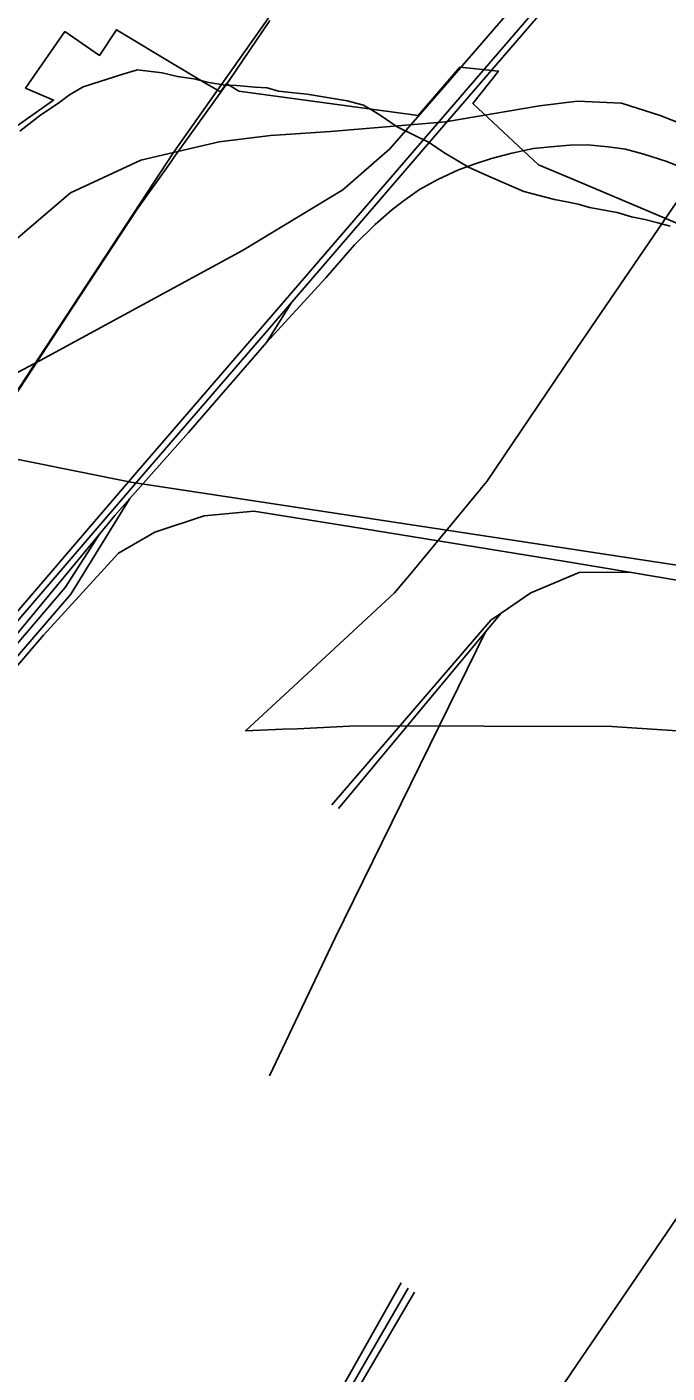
# Model space of a CAD drawing. Extents: x -8.2 to 38.5, y -0.1 to 21.9.
# Drawn here: x 8.176 to 8.43, y 19.204 to 19.737 of the extents above; entities that cross this region are included whole.
import ezdxf

# ---------------------------------------------------------------- set-up
doc = ezdxf.new("R2010")
doc.units = 0
for name, color, linetype in [('Default', 7, 'Continuous'), ('GM_X_Minor_River', 7, 'Continuous'), ('GM_X_Section_Text', 7, 'Continuous'), ('GM_X_Township_Text', 7, 'Continuous'), ('GM_X_US_Location', 7, 'Continuous')]:
    doc.layers.add(name, color=color, linetype=linetype)

msp = doc.modelspace()

# ---------------------------------------------------------------- linework, layer by layer
at = {"layer": 'Default'}
msp.add_lwpolyline([(8.48888, 19.749), (8.39244, 19.60733), (8.35853, 19.55717), (8.35657, 19.5548), (8.35607, 19.5542), (8.32854, 19.52096), (8.32205, 19.51313), (8.2838, 19.47768), (8.26296, 19.45838), (8.27775, 19.45901), (8.28339, 19.45925), (8.3068, 19.46043), (8.40812, 19.46012), (8.47789, 19.45547)], dxfattribs=at)
at = {"layer": 'GM_X_Minor_River'}
msp.add_lwpolyline([(8.17358, 19.6961), (8.18181, 19.7026), (8.18844, 19.70688), (8.19314, 19.71049), (8.19859, 19.71368), (8.21437, 19.71872), (8.22013, 19.72038), (8.22997, 19.71921), (8.23599, 19.71782), (8.24241, 19.7168), (8.24844, 19.71541), (8.25486, 19.71438), (8.25941, 19.71419), (8.2666, 19.71351), (8.27154, 19.71331), (8.27605, 19.71198), (8.2821, 19.71135), (8.2874, 19.71075), (8.30326, 19.70819), (8.30965, 19.7064), (8.31596, 19.70272), (8.32299, 19.69787), (8.33567, 19.69164), (8.34159, 19.6876), (8.35125, 19.68187), (8.35685, 19.67936), (8.36133, 19.67728), (8.37329, 19.67222), (8.38533, 19.66906), (8.39023, 19.6681), (8.39475, 19.66715), (8.39926, 19.66582), (8.4102, 19.66385), (8.41584, 19.66209), (8.42112, 19.66111), (8.42638, 19.65976), (8.43127, 19.65841)], dxfattribs=at)
at = {"layer": 'GM_X_Section_Text'}
for points in [[(8.17206, 19.69799), (8.18691, 19.70842), (8.17583, 19.71313), (8.19139, 19.73557), (8.20513, 19.72615), (8.21179, 19.7363), (8.22242, 19.72991), (8.22544, 19.7281), (8.24749, 19.71483), (8.25306, 19.71173), (8.25537, 19.71496), (8.26028, 19.71197), (8.33131, 19.70226), (8.34781, 19.72144), (8.36319, 19.71993), (8.35308, 19.7071), (8.37905, 19.68278), (8.39453, 19.67623), (8.5639, 19.60451)], [(8.5639, 19.60451), (8.39453, 19.67623), (8.37905, 19.68278), (8.35308, 19.7071), (8.36317, 19.71991), (8.36319, 19.71993), (8.34781, 19.72144), (8.33131, 19.70226), (8.26028, 19.71197), (8.25537, 19.71496), (8.25306, 19.71173), (8.24749, 19.71483), (8.22544, 19.7281), (8.22242, 19.72991), (8.21179, 19.7363), (8.20513, 19.72615), (8.19139, 19.73557), (8.17583, 19.71313), (8.18691, 19.70842), (8.17206, 19.69799)], [(8.48888, 19.34612), (8.39244, 19.20444), (8.35853, 19.15429)]]:
    msp.add_lwpolyline(points, dxfattribs=at)
at = {"layer": 'GM_X_Township_Text'}
for points in [[(8.27259, 19.73992), (8.25648, 19.71625), (8.23461, 19.68567), (8.23292, 19.6833)], [(8.23292, 19.6833), (8.21998, 19.66512), (8.19466, 19.62665), (8.15701, 19.56911)], [(8.15701, 19.56911), (8.21749, 19.55696), (8.38618, 19.5313)], [(8.38618, 19.5313), (8.44606, 19.52219), (8.46936, 19.5178), (8.48691, 19.51307), (8.55132, 19.48741), (8.5715, 19.47988)]]:
    msp.add_lwpolyline(points, dxfattribs=at)
at = {"layer": 'GM_X_US_Location'}
for p, q in [((8.35804, 19.49761), (8.3642, 19.50501)), ((8.2998, 19.42767), (8.35804, 19.49761))]:
    msp.add_line(p, q, dxfattribs=at)
for points in [[(8.23436, 19.68765), (8.32854, 19.82126), (8.34726, 19.8453), (8.63546, 20.16073), (8.96338, 20.54098)], [(7.57777, 18.83538), (7.60756, 18.85842), (7.62153, 18.87075), (7.64356, 18.88962), (7.65177, 18.89869), (7.65934, 18.90757), (7.69069, 18.9438), (7.80349, 19.07525), (7.96641, 19.26611), (8.02557, 19.3336), (8.09305, 19.41306), (8.21982, 19.56079), (8.2705, 19.61958), (8.3405, 19.70087), (8.44364, 19.82065), (8.73327, 20.15878), (8.96338, 20.42503)], [(7.57912, 18.83329), (7.60366, 18.85225), (7.64539, 18.88794), (7.65364, 18.89705), (7.66123, 18.90595), (7.69258, 18.94217), (7.80538, 19.07363), (7.96829, 19.26448), (8.02745, 19.33198), (8.09494, 19.41145), (8.22171, 19.55917), (8.27239, 19.61795), (8.34239, 19.69924), (8.44552, 19.81903), (8.73515, 20.15716), (8.96338, 20.42123)], [(8.16099, 19.59432), (8.18153, 19.60524), (8.26176, 19.64881), (8.30154, 19.67281), (8.32012, 19.68909), (8.34215, 19.7144), (8.36756, 19.74373)], [(8.55758, 19.62957), (8.53853, 19.64378), (8.52037, 19.65733), (8.49761, 19.6714), (8.45644, 19.69083), (8.42728, 19.70234), (8.41193, 19.7072), (8.39454, 19.70797), (8.37945, 19.70618), (8.34215, 19.69977)], [(8.34215, 19.69977), (8.29659, 19.69595), (8.2728, 19.69442), (8.25248, 19.69189), (8.23436, 19.68765)], [(8.49401, 19.65812), (8.42986, 19.68408), (8.42076, 19.68694), (8.41352, 19.68893), (8.4066, 19.68994), (8.39852, 19.69067), (8.39146, 19.69061), (8.38381, 19.68994), (8.37711, 19.68927), (8.36853, 19.6874), (8.36048, 19.6853), (8.35394, 19.68314), (8.34741, 19.68081), (8.33918, 19.677), (8.33186, 19.67297), (8.32537, 19.6684), (8.32079, 19.66484), (8.3143, 19.65917), (8.30616, 19.65103), (8.29482, 19.63795), (8.2713, 19.61239), (8.28102, 19.62799)], [(8.23436, 19.68765), (8.22142, 19.68462), (8.19364, 19.67164), (8.17091, 19.65228), (8.14751, 19.62719), (8.12924, 19.59903), (8.10848, 19.56814), (8.08614, 19.54455), (8.03414, 19.50932), (7.99641, 19.48707), (7.94863, 19.46575), (7.91955, 19.4622), (7.88604, 19.4667), (7.84834, 19.47105), (7.83285, 19.47418), (7.81514, 19.47236), (7.77717, 19.44743), (7.74551, 19.42269), (7.69822, 19.3845), (7.67555, 19.36835), (7.65818, 19.35289)], [(8.02722, 19.3325), (8.03, 19.37591), (8.23436, 19.68765)], [(8.2713, 19.61239), (8.24041, 19.57666), (8.21717, 19.55048)], [(8.21717, 19.55048), (8.19376, 19.51254), (8.1693, 19.48418), (8.06367, 19.36129), (8.04826, 19.34464)], [(8.21717, 19.55048), (8.21123, 19.54378), (8.20506, 19.53635)], [(8.05155, 19.343), (8.18287, 19.49631), (8.21266, 19.52878), (8.22705, 19.5372), (8.24657, 19.54357), (8.2663, 19.54542), (8.30432, 19.53946), (8.38981, 19.52549), (8.4151, 19.52125)], [(8.20506, 19.53635), (8.16519, 19.48829), (8.04641, 19.3504), (8.06676, 19.37074), (8.08587, 19.3915), (8.1432, 19.4587), (8.1915, 19.51521), (8.20506, 19.53635)], [(8.4151, 19.52125), (8.39515, 19.52117), (8.37604, 19.51316), (8.3642, 19.50501)], [(8.4151, 19.52125), (8.47448, 19.51131), (8.49503, 19.50165), (8.51147, 19.49035), (8.52277, 19.46898), (8.52668, 19.45993)], [(8.3642, 19.50501), (8.36022, 19.50227), (8.32919, 19.4663), (8.29713, 19.42911)], [(8.35804, 19.49761), (8.34727, 19.47555), (8.29836, 19.37609), (8.27247, 19.32163)], [(8.28458, 19.175), (8.30068, 19.19713), (8.32468, 19.23955)], [(8.28458, 19.175), (8.30125, 19.19232), (8.32735, 19.23753)], [(8.25727, 19.15537), (8.28555, 19.16918), (8.29837, 19.18201), (8.32994, 19.23593)]]:
    msp.add_lwpolyline(points, dxfattribs=at)

doc.saveas('drawing.dxf')
